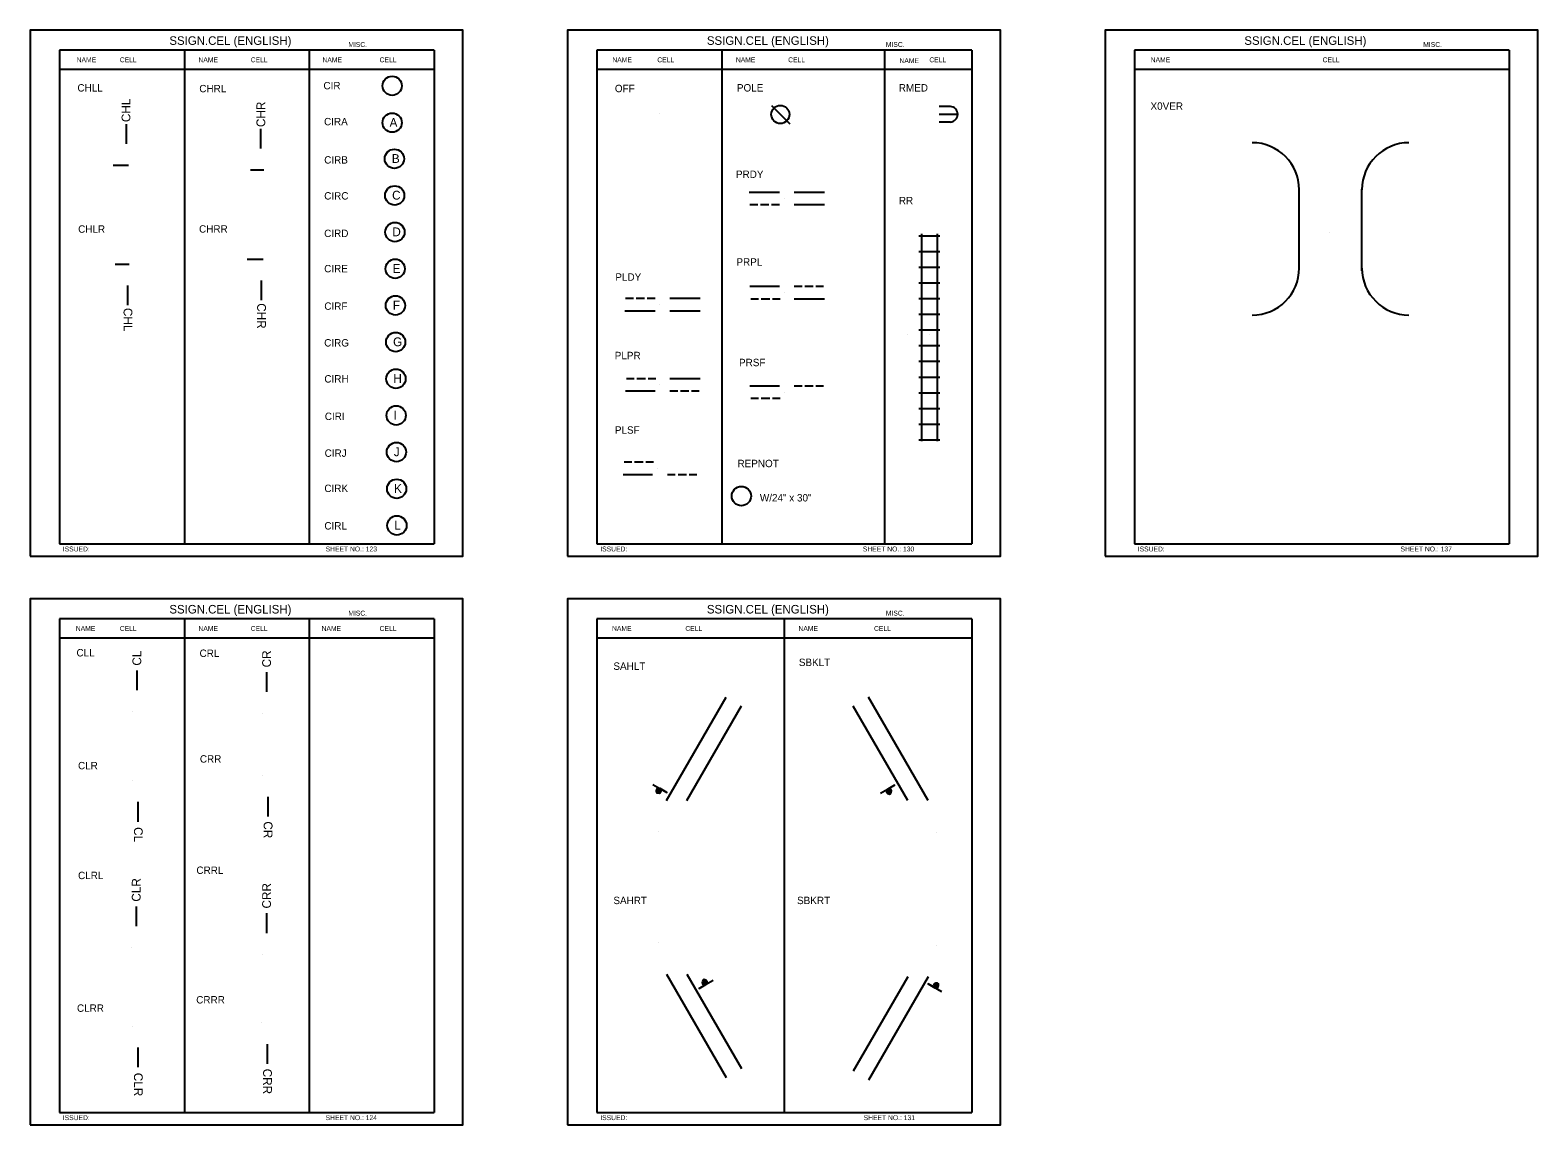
# Model space of a CAD drawing. Extents: x -5299 to 22597, y -19549 to -1808.
# Drawn here: x -3430 to -987, y -17486 to -15713 of the extents above; entities that cross this region are included whole.
import ezdxf

# ---------------------------------------------------------------- set-up
doc = ezdxf.new("R2010")
doc.units = 0
for name, color, linetype in [('Level 1', 7, 'Continuous'), ('Level 2', 7, 'Continuous'), ('Level 3', 7, 'Continuous'), ('Level 60', 7, 'Continuous')]:
    doc.layers.add(name, color=color, linetype=linetype)

msp = doc.modelspace()

# ---------------------------------------------------------------- linework, layer by layer
at = {"layer": 'Level 1'}
for p, q in [((-2775.3, -15744.9), (-3382.3, -15744.9)), ((-3382.3, -15744.9), (-3382.3, -16544.9)), ((-3180, -15744.9), (-3180, -16544.9)), ((-2977.6, -15744.9), (-2977.6, -16544.9)), ((-2775.3, -15744.9), (-2775.3, -16544.9)), ((-1904.6, -15744.9), (-2511.7, -15744.9)), ((-2511.7, -15744.9), (-2511.7, -16544.9)), ((-2309.3, -15744.9), (-2309.3, -16544.9)), ((-2309.3, -15744.9), (-2309.3, -16544.9)), ((-2045.9, -15744.9), (-2045.9, -16544.9)), ((-1904.6, -15744.9), (-1904.6, -16544.9)), ((-1034, -15744.9), (-1641, -15744.9)), ((-1641, -15744.9), (-1641, -16544.9)), ((-1034, -15744.9), (-1034, -16544.9)), ((-2775.3, -15776.5), (-3382.3, -15776.5)), ((-1904.6, -15776.5), (-2511.7, -15776.5)), ((-1034, -15776.5), (-1641, -15776.5)), ((-2409.9, -15847.6), (-2409.9, -15847.6)), ((-2229.1, -15834.6), (-2199.2, -15864.5)), ((-1938.9, -15836.3), (-1957.2, -15836.3)), ((-1957.2, -15849), (-1927.3, -15849)), ((-3273.9, -15896.8), (-3273.9, -15864.9)), ((-3056.2, -15904.4), (-3056.2, -15872.5)), ((-1938.8, -15861.7), (-1957.2, -15861.7)), ((-3295.5, -15931.3), (-3270.6, -15931.3)), ((-3281, -15931.3), (-3281, -15931.3)), ((-3073, -15938.9), (-3051.3, -15938.9)), ((-3063.3, -15938.9), (-3063.3, -15938.9)), ((-1374, -16099.8), (-1374, -15971.2)), ((-1272.4, -16102.7), (-1272.4, -15970.6)), ((-2265.2, -15975.1), (-2216.2, -15975.1)), ((-2263.8, -15995.4), (-2251.2, -15995.4)), ((-2246.8, -15995.4), (-2233, -15995.4)), ((-2228.9, -15995.4), (-2216.2, -15995.4)), ((-2208.6, -15985.3), (-2208.6, -15985.3)), ((-2192, -15975.1), (-2143, -15975.1)), ((-2192, -15995.4), (-2143, -15995.4)), ((-1990, -16046.1), (-1956, -16046.1)), ((-1985.5, -16378.9), (-1985.5, -16042.7)), ((-1960.1, -16378.9), (-1960.1, -16042.7)), ((-1324.2, -16040.6), (-1324.2, -16040.6)), ((-3292.2, -16091.8), (-3269.7, -16091.8)), ((-3281, -16091.8), (-3281, -16091.8)), ((-3078.3, -16083.7), (-3052.5, -16083.7)), ((-3064.6, -16083.7), (-3064.6, -16083.7)), ((-1990, -16071.5), (-1956, -16071.5)), ((-3055.7, -16118.2), (-3055.7, -16150.1)), ((-1990, -16096.9), (-1956, -16096.9)), ((-3272.1, -16126.3), (-3272.1, -16158.2)), ((-2263.8, -16127.7), (-2216.2, -16127.7)), ((-2208.6, -16137.8), (-2208.6, -16137.8)), ((-2192, -16127.7), (-2179.4, -16127.7)), ((-2175, -16127.7), (-2161.2, -16127.7)), ((-2157.1, -16127.7), (-2144.4, -16127.7)), ((-1990, -16122.3), (-1956, -16122.3)), ((-2466.6, -16167.3), (-2417.5, -16167.3)), ((-2465.2, -16147), (-2452.5, -16147)), ((-2448.2, -16147), (-2434.4, -16147)), ((-2430.2, -16147), (-2417.5, -16147)), ((-2409.9, -16157.1), (-2409.9, -16157.1)), ((-2393.4, -16147), (-2344.3, -16147)), ((-2393.4, -16167.3), (-2344.3, -16167.3)), ((-2262.4, -16148), (-2249.8, -16148)), ((-2245.4, -16148), (-2231.6, -16148)), ((-2227.5, -16148), (-2214.8, -16148)), ((-2192, -16148), (-2143, -16148)), ((-1990, -16147.7), (-1956, -16147.7)), ((-1990, -16173.1), (-1956, -16173.1)), ((-2008.4, -16206.6), (-2008.4, -16206.6)), ((-1990, -16198.5), (-1956, -16198.5)), ((-1973.5, -16206.6), (-1973.5, -16206.6)), ((-1990, -16223.9), (-1956, -16223.9)), ((-1990, -16249.3), (-1956, -16249.3)), ((-2463.8, -16276.9), (-2451.1, -16276.9)), ((-2446.8, -16276.9), (-2433, -16276.9)), ((-2428.8, -16276.9), (-2416.1, -16276.9)), ((-2409.9, -16287.1), (-2409.9, -16287.1)), ((-2393.4, -16276.9), (-2344.3, -16276.9)), ((-2263.8, -16288.8), (-2216.2, -16288.8)), ((-2192, -16288.8), (-2179.4, -16288.8)), ((-2175, -16288.8), (-2161.2, -16288.8)), ((-2157.1, -16288.8), (-2144.4, -16288.8)), ((-1990, -16274.7), (-1956, -16274.7)), ((-2465.2, -16297.3), (-2417.5, -16297.3)), ((-2393.4, -16297.3), (-2380.7, -16297.3)), ((-2376.4, -16297.3), (-2362.6, -16297.3)), ((-2358.4, -16297.3), (-2345.8, -16297.3)), ((-2262.4, -16309.1), (-2249.8, -16309.1)), ((-2245.4, -16309.1), (-2231.6, -16309.1)), ((-2227.5, -16309.1), (-2214.8, -16309.1)), ((-2208.6, -16299), (-2208.6, -16299)), ((-1990, -16300.1), (-1956, -16300.1)), ((-1990, -16325.5), (-1956, -16325.5)), ((-1990, -16350.9), (-1956, -16350.9)), ((-1990, -16376.3), (-1956, -16376.3)), ((-2467.7, -16412.2), (-2455, -16412.2)), ((-2450.7, -16412.2), (-2436.9, -16412.2)), ((-2432.7, -16412.2), (-2420, -16412.2)), ((-2469.1, -16432.5), (-2421.5, -16432.5)), ((-2413.9, -16422.3), (-2413.9, -16422.3)), ((-2397.3, -16432.5), (-2384.7, -16432.5)), ((-2380.3, -16432.5), (-2366.5, -16432.5)), ((-2362.3, -16432.5), (-2349.7, -16432.5)), ((-3382.3, -16544.9), (-2775.3, -16544.9)), ((-2511.7, -16544.9), (-1904.6, -16544.9)), ((-1641, -16544.9), (-1034, -16544.9)), ((-2775.3, -16666.3), (-3382.3, -16666.3)), ((-3382.3, -16666.3), (-3382.3, -17466.3)), ((-3180, -16666.3), (-3180, -17466.3)), ((-2977.6, -16666.3), (-2977.6, -17466.3)), ((-2775.3, -16666.3), (-2775.3, -17466.3)), ((-1904.6, -16666.3), (-2511.7, -16666.3)), ((-2511.7, -16666.3), (-2511.7, -17466.3)), ((-2208.2, -16666.3), (-2208.2, -17466.3)), ((-1904.6, -16666.3), (-1904.6, -17466.3)), ((-2775.3, -16697.9), (-3382.3, -16697.9)), ((-1904.6, -16697.9), (-2511.7, -16697.9)), ((-3256.7, -16782.2), (-3256.7, -16750.3)), ((-3046.5, -16784.9), (-3046.5, -16753)), ((-2398.8, -16960.8), (-2302.2, -16793.5)), ((-1975.2, -16960.9), (-2071.8, -16793.6)), ((-3264.3, -16816.6), (-3264.3, -16816.6)), ((-3053.6, -16819.4), (-3053.6, -16819.4)), ((-2366.1, -16961.1), (-2277.6, -16807.7)), ((-2007.9, -16961), (-2096.4, -16807.8)), ((-3053.6, -16920.5), (-3053.6, -16920.5)), ((-3264.3, -16928.8), (-3264.3, -16928.8)), ((-3255.4, -16963.3), (-3255.4, -16995.2)), ((-3044.7, -16955), (-3044.7, -16986.9)), ((-2411.9, -17011.9), (-2411.9, -17011.9)), ((-1962.1, -17012), (-1962.1, -17012)), ((-3257.7, -17164.6), (-3257.7, -17132.7)), ((-3046.5, -17175.6), (-3046.5, -17143.7)), ((-2411.9, -17191.2), (-2411.9, -17191.2)), ((-3265.3, -17199), (-3265.3, -17199)), ((-3053.6, -17210.1), (-3053.6, -17210.1)), ((-1962.1, -17195.5), (-1962.1, -17195.5)), ((-2398.8, -17242.3), (-2302.2, -17409.6)), ((-2366, -17242.2), (-2277.6, -17395.3)), ((-2008, -17246.5), (-2096.4, -17399.7)), ((-1975.2, -17246.6), (-2071.8, -17413.9)), ((-3264.3, -17326.8), (-3264.3, -17326.8)), ((-3054.6, -17321.3), (-3054.6, -17321.3)), ((-3255.4, -17361.3), (-3255.4, -17393.2)), ((-3045.7, -17355.8), (-3045.7, -17387.7)), ((-3382.3, -17466.3), (-2775.3, -17466.3)), ((-2511.7, -17466.3), (-1904.6, -17466.3))]:
    msp.add_line(p, q, dxfattribs=at)
for centre, radius in [((-2843.4, -15802.8), 15.6), ((-2843.4, -15862.6), 15.6), ((-2214.5, -15849.3), 14.7), ((-2839.8, -15921.1), 15.6), ((-2839.3, -15980.5), 15.6), ((-2838.9, -16039.9), 15.6), ((-2838.5, -16099.3), 15.6), ((-2838.1, -16158.7), 15.6), ((-2837.7, -16218.1), 15.6), ((-2837.3, -16277.5), 15.6), ((-2836.9, -16336.9), 15.6), ((-2836.5, -16396.3), 15.6), ((-2836.1, -16455.8), 15.6), ((-2277.7, -16467.6), 15.6), ((-2835.7, -16515.2), 15.6)]:
    msp.add_circle(centre, radius, dxfattribs=at)
for centre, radius, start, end in [((-1940.1, -15849), 12.8, 275.4574, 84.7787), ((-1450.2, -15971.2), 76.2, 0, 90), ((-1196.2, -15971.2), 76.2, 90, 180), ((-1450.2, -16098.2), 76.2, 270, 0), ((-1196.2, -16098.2), 76.2, 180, 270)]:
    msp.add_arc(centre, radius, start, end, dxfattribs=at)
at = {"layer": 'Level 2'}
for points in [[(-2421.1, -16934.8), (-2398.5, -16947.8), (-2409.5, -16941.5), (-2412.2, -16941), (-2414.5, -16942.1), (-2415.6, -16945), (-2415.2, -16947.8), (-2413.9, -16948.7), (-2411, -16948.9), (-2408.8, -16947.9), (-2407.4, -16945.2), (-2408.1, -16942.9), (-2410.7, -16941.9), (-2413.7, -16943), (-2414.2, -16945.1), (-2413.8, -16946.9), (-2411.2, -16947.6), (-2409, -16946), (-2409.6, -16944), (-2411.4, -16943), (-2412.7, -16943.6), (-2413.3, -16945.1), (-2412.2, -16945.9), (-2411, -16945.5), (-2410.6, -16944.7), (-2411.2, -16943.9), (-2411.8, -16944.7)], [(-2052.1, -16949.2), (-2029.6, -16936.2), (-2040.5, -16942.5), (-2042.3, -16944.6), (-2042.5, -16947.1), (-2040.6, -16949.5), (-2038, -16950.6), (-2036.6, -16949.9), (-2034.9, -16947.5), (-2034.7, -16945.1), (-2036.3, -16942.6), (-2038.7, -16941.9), (-2040.9, -16943.8), (-2041.4, -16946.9), (-2039.8, -16948.4), (-2038, -16949), (-2036.1, -16947), (-2036.4, -16944.3), (-2038.5, -16943.8), (-2040.2, -16944.8), (-2040.3, -16946.3), (-2039.4, -16947.6), (-2038.1, -16947), (-2037.9, -16945.8), (-2038.3, -16945), (-2039.3, -16945.2), (-2039, -16946.1)], [(-2323.6, -17252.4), (-2346.1, -17265.4), (-2335.2, -17259.1), (-2333.4, -17257), (-2333.2, -17254.5), (-2335.1, -17252.1), (-2337.7, -17251), (-2339.1, -17251.7), (-2340.8, -17254.1), (-2341, -17256.5), (-2339.4, -17259), (-2337.1, -17259.6), (-2334.9, -17257.8), (-2334.3, -17254.7), (-2335.9, -17253.2), (-2337.7, -17252.6), (-2339.6, -17254.6), (-2339.3, -17257.3), (-2337.2, -17257.8), (-2335.5, -17256.8), (-2335.4, -17255.3), (-2336.3, -17254), (-2337.6, -17254.6), (-2337.8, -17255.8), (-2337.4, -17256.6), (-2336.4, -17256.4), (-2336.7, -17255.5)], [(-1952.7, -17270.9), (-1975.3, -17257.9), (-1964.3, -17264.2), (-1961.6, -17264.7), (-1959.3, -17263.7), (-1958.2, -17260.8), (-1958.6, -17258), (-1959.8, -17257.1), (-1962.8, -17256.8), (-1965, -17257.9), (-1966.3, -17260.5), (-1965.7, -17262.9), (-1963.1, -17263.9), (-1960, -17262.7), (-1959.6, -17260.7), (-1960, -17258.8), (-1962.6, -17258.2), (-1964.8, -17259.8), (-1964.2, -17261.8), (-1962.4, -17262.8), (-1961.1, -17262.1), (-1960.5, -17260.7), (-1961.6, -17259.9), (-1962.8, -17260.3), (-1963.2, -17261.1), (-1962.6, -17261.8), (-1962, -17261.1)]]:
    msp.add_lwpolyline(points, dxfattribs=at)
at = {"layer": 'Level 60'}
for points in [[(-3429.8, -16565.1), (-2728.8, -16565.1), (-2728.8, -15712.7), (-3429.8, -15712.7)], [(-2559.2, -16565.1), (-1858.1, -16565.1), (-1858.1, -15712.7), (-2559.2, -15712.7)], [(-1688.5, -16565.1), (-987.5, -16565.1), (-987.5, -15712.7), (-1688.5, -15712.7)], [(-3429.8, -17486.5), (-2728.8, -17486.5), (-2728.8, -16634.1), (-3429.8, -16634.1)], [(-2559.2, -17486.5), (-1858.1, -17486.5), (-1858.1, -16634.1), (-2559.2, -16634.1)]]:
    msp.add_lwpolyline(points, close=True, dxfattribs=at)

# ---------------------------------------------------------------- texts
at = {"layer": 'Level 1'}
for s, rotation, p in [('CHL', 90, (-3267.5, -15861.7)), ('CHR', 90, (-3049, -15869.7)), ('CHL', 270, (-3278.5, -16162.8)), ('CHR', 270, (-3062.1, -16155.2)), ('CL', 90, (-3249.9, -16742.4)), ('CR', 90, (-3039.7, -16745.2)), ('CR', 270, (-3051.5, -16994.7)), ('CL', 270, (-3261.7, -17004)), ('CLR', 90, (-3250.9, -17124.8)), ('CRR', 90, (-3039.7, -17135.9)), ('CLR', 270, (-3261.7, -17402.1)), ('CRR', 270, (-3052.5, -17395.5))]:
    msp.add_text(s, height=14.22, rotation=rotation, dxfattribs=at).set_placement(p)
for s, p in [('A', (-2847.6, -15869.3)), ('B', (-2843.9, -15927.8)), ('C', (-2843.5, -15987.2)), ('D', (-2843.1, -16046.6)), ('E', (-2842.7, -16106)), ('F', (-2842.3, -16165.4)), ('G', (-2841.9, -16224.8)), ('H', (-2841.5, -16284.2)), ('I', (-2841.1, -16343.6)), ('J', (-2840.7, -16403)), ('K', (-2840.3, -16462.4)), ('L', (-2839.9, -16521.8))]:
    msp.add_text(s, height=14.2, dxfattribs=at).set_placement(p)
at = {"layer": 'Level 3'}
for s, height, p in [('SSIGN.CEL (ENGLISH)', 13.857, (-3204.3, -15736.5)), ('SSIGN.CEL (ENGLISH)', 13.857, (-2333.6, -15736.5)), ('SSIGN.CEL (ENGLISH)', 13.857, (-1462.9, -15736.5)), ('MISC.', 7.92, (-2914.4, -15739.9)), ('MISC.', 7.92, (-2043.7, -15739.9)), ('MISC.', 7.92, (-1173.1, -15739.9)), ('NAME', 7.92, (-3354.5, -15764.7)), ('CELL', 7.92, (-3284.6, -15764.7)), ('NAME', 7.92, (-3157.2, -15764.7)), ('CELL', 7.92, (-3072.5, -15764.7)), ('NAME', 7.92, (-2956.3, -15764.7)), ('CELL', 7.92, (-2863.7, -15764.7)), ('NAME', 7.92, (-2486.7, -15764.7)), ('CELL', 7.92, (-2413.9, -15764.7)), ('NAME', 7.92, (-2286.6, -15764.7)), ('CELL', 7.92, (-2201.9, -15764.7)), ('NAME', 7.92, (-2021.6, -15766)), ('CELL', 7.92, (-1973.1, -15764.7)), ('NAME', 7.92, (-1614.6, -15764.7)), ('CELL', 7.92, (-1336.1, -15764.7)), ('CHLL', 12, (-3353.2, -15812.2)), ('CHRL', 12, (-3155.8, -15813.4)), ('CIR', 12, (-2954.7, -15808.6)), ('OFF', 12, (-2482.6, -15813.2)), ('POLE', 12, (-2284.9, -15812.1)), ('RMED', 12, (-2022.7, -15812.1)), ('X0VER', 12, (-1614.9, -15841.7)), ('CIRA', 12, (-2953.7, -15866.9)), ('CIRB', 12, (-2953.5, -15928.9)), ('PRDY', 12, (-2286.5, -15952.2)), ('CIRC', 12, (-2953.5, -15987.2)), ('RR', 12, (-2022.6, -15994.8)), ('CHLR', 12, (-3352.1, -16041)), ('CHRR', 12, (-3156.2, -16040.8)), ('CIRD', 12, (-2953.5, -16047.9)), ('CIRE', 12, (-2953.5, -16105.1)), ('PRPL', 12, (-2285.7, -16094.3)), ('PLDY', 12, (-2481.8, -16118.7)), ('CIRF', 12, (-2953.3, -16165.8)), ('CIRG', 12, (-2953.5, -16225.3)), ('PLPR', 12, (-2482.8, -16245.9)), ('PRSF', 12, (-2281.5, -16257.2)), ('CIRH', 12, (-2953.2, -16283.7)), ('CIRI', 12, (-2952.5, -16344.4)), ('PLSF', 12, (-2482.6, -16366.6)), ('CIRJ', 12, (-2952.8, -16404)), ('REPNOT', 12, (-2284, -16420.8)), ('CIRK', 12, (-2953.2, -16461.1)), ('W/24" x 30"', 12, (-2247.7, -16476.4)), ('CIRL', 12, (-2953.2, -16521.8)), ('ISSUED:', 7.92, (-3377, -16557.3)), ('SHEET NO.: 123', 7.918, (-2951.2, -16557.3)), ('ISSUED:', 7.92, (-2506.3, -16557.3)), ('SHEET NO.: 130', 7.918, (-2080.9, -16557.3)), ('ISSUED:', 7.92, (-1635.6, -16557.3)), ('SHEET NO.: 137', 7.918, (-1209.9, -16557.3)), ('SSIGN.CEL (ENGLISH)', 13.857, (-3204.3, -16657.9)), ('MISC.', 7.92, (-2914.4, -16661.3)), ('SSIGN.CEL (ENGLISH)', 13.857, (-2333.6, -16657.9)), ('MISC.', 7.92, (-2043.7, -16661.3)), ('NAME', 7.92, (-3355.9, -16686.1)), ('CELL', 7.92, (-3284.6, -16686.1)), ('NAME', 7.92, (-3157.2, -16686.1)), ('CELL', 7.92, (-3072.5, -16686.1)), ('NAME', 7.92, (-2957.7, -16686.1)), ('CELL', 7.92, (-2863.7, -16686.1)), ('NAME', 7.92, (-2487.2, -16686.1)), ('CELL', 7.92, (-2368.4, -16686.1)), ('NAME', 7.92, (-2185.2, -16686.1)), ('CELL', 7.92, (-2062.8, -16686.1)), ('CLL', 12, (-3354.8, -16727.5)), ('CRL', 12, (-3155.4, -16728.3)), ('SAHLT', 12, (-2485, -16749.2)), ('SBKLT', 12, (-2184.6, -16743)), ('CLR', 12, (-3352.3, -16910.4)), ('CRR', 12, (-3154.9, -16899.5)), ('CRRL', 12, (-3160.5, -17079.9)), ('CLRL', 12, (-3352.2, -17088.3)), ('SAHRT', 12, (-2485, -17128.8)), ('SBKRT', 12, (-2187.5, -17128.8)), ('CLRR', 12, (-3354, -17303.3)), ('CRRR', 12, (-3160.8, -17289.8)), ('ISSUED:', 7.92, (-3377, -17478.8)), ('SHEET NO.: 124', 7.918, (-2951.2, -17478.8)), ('ISSUED:', 7.92, (-2506.3, -17478.8)), ('SHEET NO.: 131', 7.918, (-2079.6, -17478.8))]:
    msp.add_text(s, height=height, dxfattribs=at).set_placement(p)

doc.saveas('drawing.dxf')
